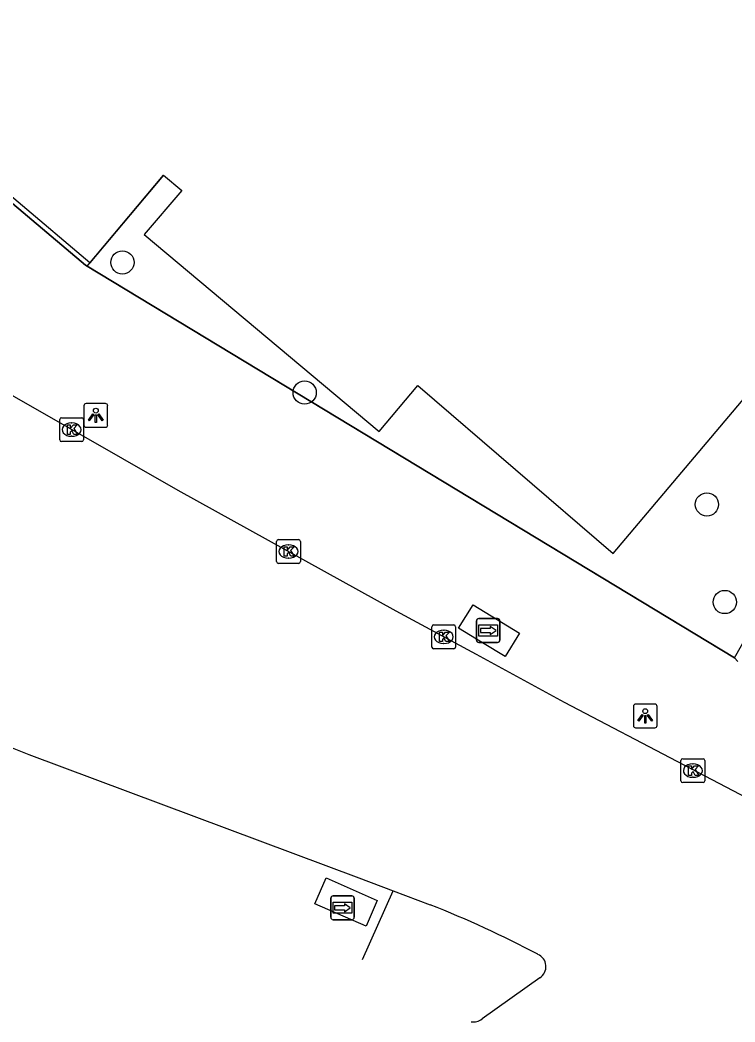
# Model space of a CAD drawing. Extents: x 156414 to 157775, y 382335 to 383765.
# Drawn here: x 157322.06 to 157352.13, y 382629.47 to 382671.58 of the extents above; entities that cross this region are included whole.
import ezdxf

# ---------------------------------------------------------------- set-up
doc = ezdxf.new("R2010")
doc.units = 0
for name, color, linetype in [('IMGEO_Berm_groen', 7, 'Continuous'), ('IMGEO_Boom', 7, 'Continuous'), ('IMGEO_Groenvoorziening', 7, 'Continuous'), ('IMGEO_Haag', 7, 'Continuous'), ('IMGEO_Hek', 7, 'Continuous'), ('IMGEO_Kolk', 7, 'Continuous'), ('IMGEO_Lichtpunt', 7, 'Continuous'), ('IMGEO_Rijbaan_regionaal_gesloten', 7, 'Continuous'), ('IMGEO_Verkeerseiland_gesloten', 7, 'Continuous'), ('IMGEO_Wegwijzer', 7, 'Continuous')]:
    doc.layers.add(name, color=color, linetype=linetype)

msp = doc.modelspace()

# ---------------------------------------------------------------- linework, layer by layer
at = {"layer": 'IMGEO_Berm_groen'}
for points in [[(157324.886, 382661.236), (157324.823, 382661.274)], [(157352.104, 382644.777), (157324.886, 382661.236)], [(157343.065, 382645.816), (157342.459, 382644.826), (157341.515, 382645.404), (157340.508, 382646.02), (157341.114, 382647.01), (157343.065, 382645.816)], [(157337.088, 382634.583), (157336.613, 382633.499), (157334.458, 382634.444), (157334.933, 382635.528), (157337.088, 382634.583)]]:
    msp.add_lwpolyline(points, dxfattribs=at)
at = {"layer": 'IMGEO_Boom'}
for centre in [(157326.368, 382661.395), (157334.032, 382655.926), (157350.948, 382651.225), (157351.702, 382647.122)]:
    msp.add_circle(centre, 0.489, dxfattribs=at)
at = {"layer": 'IMGEO_Groenvoorziening'}
msp.add_lwpolyline([(157324.886, 382661.236), (157328.101, 382665.059)], dxfattribs=at)
at = {"layer": 'IMGEO_Haag'}
for points in [[(157328.101, 382665.059), (157325.002, 382661.374), (157312.925, 382671.582), (157312.793, 382671.421)], [(157324.823, 382661.274), (157312.793, 382671.421)], [(157328.101, 382665.059), (157328.87, 382664.419), (157327.286, 382662.565), (157337.166, 382654.288), (157338.788, 382656.216), (157347.01, 382649.155), (157355.817, 382659.592)], [(157324.823, 382661.274), (157352.104, 382644.777)], [(157352.251, 382644.622), (157352.104, 382644.777)]]:
    msp.add_lwpolyline(points, dxfattribs=at)
at = {"layer": 'IMGEO_Hek'}
for points in [[(157312.793, 382671.421), (157324.823, 382661.274), (157352.104, 382644.777)], [(157352.104, 382644.777), (157357.627, 382654.494), (157357.814, 382656.871), (157356.604, 382658.931), (157355.817, 382659.592)]]:
    msp.add_lwpolyline(points, dxfattribs=at)
at = {"layer": 'IMGEO_Kolk'}
for p, q in [((157323.732, 382653.941), (157323.732, 382654.793)), ((157323.807, 382654.867), (157324.659, 382654.867)), ((157324.22, 382654.647), (157324.245, 382654.647)), ((157324.733, 382654.793), (157324.733, 382653.941)), ((157324.243, 382654.087), (157324.218, 382654.087)), ((157324.659, 382653.867), (157323.807, 382653.867)), ((157332.852, 382648.819), (157332.852, 382649.671)), ((157332.927, 382649.745), (157333.779, 382649.745)), ((157333.34, 382649.525), (157333.365, 382649.525)), ((157333.853, 382649.671), (157333.853, 382648.819)), ((157333.779, 382648.745), (157332.927, 382648.745)), ((157333.363, 382648.965), (157333.338, 382648.965)), ((157339.455, 382646.157), (157340.307, 382646.157)), ((157339.38, 382645.231), (157339.38, 382646.083)), ((157339.868, 382645.937), (157339.893, 382645.937)), ((157340.381, 382646.083), (157340.381, 382645.231)), ((157339.891, 382645.377), (157339.866, 382645.377)), ((157340.307, 382645.157), (157339.455, 382645.157)), ((157349.858, 382639.61), (157349.858, 382640.462)), ((157349.933, 382640.536), (157350.785, 382640.536)), ((157350.346, 382640.316), (157350.371, 382640.316)), ((157350.859, 382640.462), (157350.859, 382639.61)), ((157350.785, 382639.536), (157349.933, 382639.536)), ((157350.369, 382639.756), (157350.344, 382639.756))]:
    msp.add_line(p, q, dxfattribs=at)
for points in [[(157323.732, 382653.941), (157323.732, 382654.793)], [(157323.807, 382654.867), (157324.659, 382654.867)], [(157324.053, 382654.567), (157324.176, 382654.567), (157324.176, 382654.416), (157324.306, 382654.567), (157324.47, 382654.567), (157324.324, 382654.416), (157324.477, 382654.167), (157324.325, 382654.167), (157324.24, 382654.331), (157324.176, 382654.264), (157324.176, 382654.167), (157324.053, 382654.167), (157324.053, 382654.567)], [(157324.733, 382654.793), (157324.733, 382653.941)], [(157324.659, 382653.867), (157323.807, 382653.867)], [(157332.852, 382648.819), (157332.852, 382649.671)], [(157332.927, 382649.745), (157333.779, 382649.745)], [(157333.853, 382649.671), (157333.853, 382648.819)], [(157333.173, 382649.445), (157333.296, 382649.445), (157333.296, 382649.294), (157333.426, 382649.445), (157333.59, 382649.445), (157333.444, 382649.294), (157333.597, 382649.045), (157333.445, 382649.045), (157333.36, 382649.209), (157333.296, 382649.142), (157333.296, 382649.045), (157333.173, 382649.045), (157333.173, 382649.445)], [(157333.779, 382648.745), (157332.927, 382648.745)], [(157339.455, 382646.157), (157340.307, 382646.157)], [(157339.38, 382645.231), (157339.38, 382646.083)], [(157339.701, 382645.857), (157339.824, 382645.857), (157339.824, 382645.706), (157339.954, 382645.857), (157340.118, 382645.857), (157339.972, 382645.706), (157340.125, 382645.457), (157339.973, 382645.457), (157339.888, 382645.621), (157339.824, 382645.554), (157339.824, 382645.457), (157339.701, 382645.457), (157339.701, 382645.857)], [(157340.381, 382646.083), (157340.381, 382645.231)], [(157340.307, 382645.157), (157339.455, 382645.157)], [(157349.858, 382639.61), (157349.858, 382640.462)], [(157349.933, 382640.536), (157350.785, 382640.536)], [(157350.179, 382640.236), (157350.302, 382640.236), (157350.302, 382640.085), (157350.432, 382640.236), (157350.596, 382640.236), (157350.45, 382640.085), (157350.603, 382639.836), (157350.451, 382639.836), (157350.366, 382640), (157350.302, 382639.933), (157350.302, 382639.836), (157350.179, 382639.836), (157350.179, 382640.236)], [(157350.859, 382640.462), (157350.859, 382639.61)], [(157350.785, 382639.536), (157349.933, 382639.536)]]:
    msp.add_lwpolyline(points, dxfattribs=at)
for centre, start, end in [((157323.809, 382654.791), 91.552, 178.448), ((157323.809, 382654.791), 91.552, 178.448), ((157324.657, 382654.791), 1.552, 88.448), ((157324.657, 382654.791), 1.552, 88.448), ((157323.809, 382653.943), 181.552, 268.448), ((157323.809, 382653.943), 181.552, 268.448), ((157324.657, 382653.943), 271.552, 358.448), ((157324.657, 382653.943), 271.552, 358.448), ((157332.929, 382649.669), 91.552, 178.448), ((157332.929, 382649.669), 91.552, 178.448), ((157333.777, 382649.669), 1.552, 88.448), ((157333.777, 382649.669), 1.552, 88.448), ((157332.929, 382648.821), 181.552, 268.448), ((157332.929, 382648.821), 181.552, 268.448), ((157333.777, 382648.821), 271.552, 358.448), ((157333.777, 382648.821), 271.552, 358.448), ((157339.457, 382646.081), 91.552, 178.448), ((157339.457, 382646.081), 91.552, 178.448), ((157340.305, 382646.081), 1.552, 88.448), ((157340.305, 382646.081), 1.552, 88.448), ((157339.457, 382645.233), 181.552, 268.448), ((157339.457, 382645.233), 181.552, 268.448), ((157340.305, 382645.233), 271.552, 358.448), ((157340.305, 382645.233), 271.552, 358.448), ((157349.935, 382640.46), 91.552, 178.448), ((157349.935, 382640.46), 91.552, 178.448), ((157350.783, 382640.46), 1.552, 88.448), ((157350.783, 382640.46), 1.552, 88.448), ((157349.935, 382639.612), 181.552, 268.448), ((157349.935, 382639.612), 181.552, 268.448), ((157350.783, 382639.612), 271.552, 358.448), ((157350.783, 382639.612), 271.552, 358.448)]:
    msp.add_arc(centre, 0.0765, start, end, dxfattribs=at)
for centre, major_axis, ratio, start_param, end_param in [((157324.219, 382654.367), (-0.387, 0.002), 0.722429, 4.712389, 7.853982), ((157324.244, 382654.367), (-0.39, 0.002), 0.717154, 1.570796, 4.712389), ((157333.339, 382649.245), (-0.387, 0.002), 0.722429, 4.712389, 7.853982), ((157333.364, 382649.245), (-0.39, 0.002), 0.717154, 1.570796, 4.712389), ((157339.867, 382645.657), (-0.387, 0.002), 0.722429, 4.712389, 7.853982), ((157339.892, 382645.657), (-0.39, 0.002), 0.717154, 1.570796, 4.712389), ((157350.345, 382640.036), (-0.387, 0.002), 0.722429, 4.712389, 7.853982), ((157350.37, 382640.036), (-0.39, 0.002), 0.717154, 1.570796, 4.712389)]:
    msp.add_ellipse(centre, major_axis=major_axis, ratio=ratio, start_param=start_param, end_param=end_param, dxfattribs=at)
at = {"layer": 'IMGEO_Lichtpunt'}
for p, q in [((157324.752, 382655.367), (157324.752, 382654.56)), ((157324.752, 382655.367), (157324.752, 382654.56)), ((157325.654, 382655.462), (157324.846, 382655.462)), ((157325.654, 382655.462), (157324.846, 382655.462)), ((157325.748, 382654.56), (157325.748, 382655.367)), ((157325.748, 382654.56), (157325.748, 382655.367)), ((157324.846, 382654.466), (157325.654, 382654.466)), ((157324.846, 382654.466), (157325.654, 382654.466)), ((157347.856, 382642.737), (157347.856, 382641.93)), ((157347.856, 382642.737), (157347.856, 382641.93)), ((157348.758, 382642.832), (157347.95, 382642.832)), ((157348.758, 382642.832), (157347.95, 382642.832)), ((157348.852, 382641.93), (157348.852, 382642.737)), ((157348.852, 382641.93), (157348.852, 382642.737)), ((157347.95, 382641.836), (157348.758, 382641.836)), ((157347.95, 382641.836), (157348.758, 382641.836))]:
    msp.add_line(p, q, dxfattribs=at)
for points in [[(157325.126, 382655.031), (157325.165, 382655.003), (157324.977, 382654.741), (157324.939, 382654.768), (157325.126, 382655.031)], [(157325.228, 382654.983), (157325.275, 382654.983), (157325.275, 382654.661), (157325.228, 382654.661), (157325.228, 382654.983)], [(157325.338, 382655.003), (157325.376, 382655.03), (157325.563, 382654.768), (157325.524, 382654.74), (157325.338, 382655.003)], [(157348.23, 382642.401), (157348.269, 382642.373), (157348.081, 382642.111), (157348.043, 382642.138), (157348.23, 382642.401)], [(157348.332, 382642.353), (157348.379, 382642.353), (157348.379, 382642.031), (157348.332, 382642.031), (157348.332, 382642.353)], [(157348.442, 382642.373), (157348.48, 382642.4), (157348.667, 382642.138), (157348.628, 382642.11), (157348.442, 382642.373)]]:
    msp.add_lwpolyline(points, dxfattribs=at)
for centre in [(157325.251, 382655.165), (157348.355, 382642.535)]:
    msp.add_circle(centre, 0.0994, dxfattribs=at)
for centre, start, end in [((157324.846, 382655.367), 90, 180), ((157324.846, 382655.367), 90, 180), ((157325.654, 382655.367), 0, 90), ((157325.654, 382655.367), 0, 90), ((157324.846, 382654.56), 180, 270), ((157324.846, 382654.56), 180, 270), ((157325.654, 382654.56), 270, 0), ((157325.654, 382654.56), 270, 360), ((157347.95, 382642.737), 90, 180), ((157347.95, 382642.737), 90, 180), ((157348.758, 382642.737), 0, 90), ((157348.758, 382642.737), 0, 90), ((157347.95, 382641.93), 180, 270), ((157347.95, 382641.93), 180, 270), ((157348.758, 382641.93), 270, 0), ((157348.758, 382641.93), 270, 360)]:
    msp.add_arc(centre, 0.0946, start, end, dxfattribs=at)
at = {"layer": 'IMGEO_Rijbaan_regionaal_gesloten'}
for points in [[(157355.023, 382637.63), (157344.961, 382642.896), (157341.255, 382644.91), (157337.88, 382646.744), (157328.71, 382651.806), (157314.934, 382659.688), (157313.143, 382660.837), (157296.632, 382670.852)], [(157322.438, 382640.72), (157336.306, 382635.524), (157337.761, 382634.98)], [(157337.761, 382634.98), (157339.313, 382634.398)], [(157343.924, 382631.333), (157341.495, 382629.601)], [(157341.028, 382629.485), (157341.028, 382629.485)]]:
    msp.add_lwpolyline(points, dxfattribs=at)
for centre, radius, start, end in [((157334.722, 382673.917), 35.397, 239.9817, 249.6934), ((157322.714, 382592.402), 45.158, 62.1116, 68.4329), ((157343.626, 382631.801), 0.555, 302.4381, 67.8035), ((157341.143, 382630.021), 0.548, 257.8972, 310.0021)]:
    msp.add_arc(centre, radius, start, end, dxfattribs=at)
at = {"layer": 'IMGEO_Verkeerseiland_gesloten'}
msp.add_lwpolyline([(157336.466, 382632.101), (157336.466, 382632.101), (157337.761, 382634.98)], dxfattribs=at)
at = {"layer": 'IMGEO_Wegwijzer'}
for p, q in [((157341.255, 382645.526), (157341.255, 382646.326)), ((157341.255, 382646.326), (157341.255, 382645.526)), ((157341.355, 382646.426), (157342.145, 382646.426)), ((157342.145, 382646.426), (157341.355, 382646.426)), ((157342.245, 382646.326), (157342.245, 382645.526)), ((157342.245, 382645.526), (157342.245, 382646.326)), ((157342.145, 382645.426), (157341.355, 382645.426)), ((157341.355, 382645.426), (157342.145, 382645.426)), ((157335.228, 382634.771), (157336.018, 382634.771)), ((157336.018, 382634.771), (157335.228, 382634.771)), ((157335.128, 382633.871), (157335.128, 382634.671)), ((157335.128, 382634.671), (157335.128, 382633.871)), ((157336.118, 382634.671), (157336.118, 382633.871)), ((157336.118, 382633.871), (157336.118, 382634.671)), ((157336.018, 382633.771), (157335.228, 382633.771)), ((157335.228, 382633.771), (157336.018, 382633.771))]:
    msp.add_line(p, q, dxfattribs=at)
for points in [[(157341.356, 382646.158), (157342.144, 382646.158), (157342.144, 382645.694), (157341.356, 382645.694), (157341.356, 382646.158)], [(157341.421, 382646.01), (157341.421, 382645.926), (157341.421, 382645.842), (157341.832, 382645.842), (157341.832, 382645.759), (157342.079, 382645.926), (157341.832, 382646.093), (157341.832, 382646.01), (157341.421, 382646.01)], [(157335.229, 382634.503), (157336.017, 382634.503), (157336.017, 382634.039), (157335.229, 382634.039), (157335.229, 382634.503)], [(157335.294, 382634.355), (157335.294, 382634.271), (157335.294, 382634.187), (157335.705, 382634.187), (157335.705, 382634.104), (157335.952, 382634.271), (157335.705, 382634.438), (157335.705, 382634.355), (157335.294, 382634.355)]]:
    msp.add_lwpolyline(points, dxfattribs=at)
for centre, start, end in [((157341.355, 382646.326), 90, 180), ((157341.355, 382646.326), 90, 180), ((157342.145, 382646.326), 0, 90), ((157342.145, 382646.326), 360, 90), ((157341.355, 382645.526), 180, 270), ((157341.355, 382645.526), 180, 270), ((157342.145, 382645.526), 270, 0), ((157342.145, 382645.526), 270, 0), ((157335.228, 382634.671), 90, 180), ((157335.228, 382634.671), 90, 180), ((157336.018, 382634.671), 0, 90), ((157336.018, 382634.671), 360, 90), ((157335.228, 382633.871), 180, 270), ((157335.228, 382633.871), 180, 270), ((157336.018, 382633.871), 270, 0), ((157336.018, 382633.871), 270, 0)]:
    msp.add_arc(centre, 0.1, start, end, dxfattribs=at)

doc.saveas('drawing.dxf')
